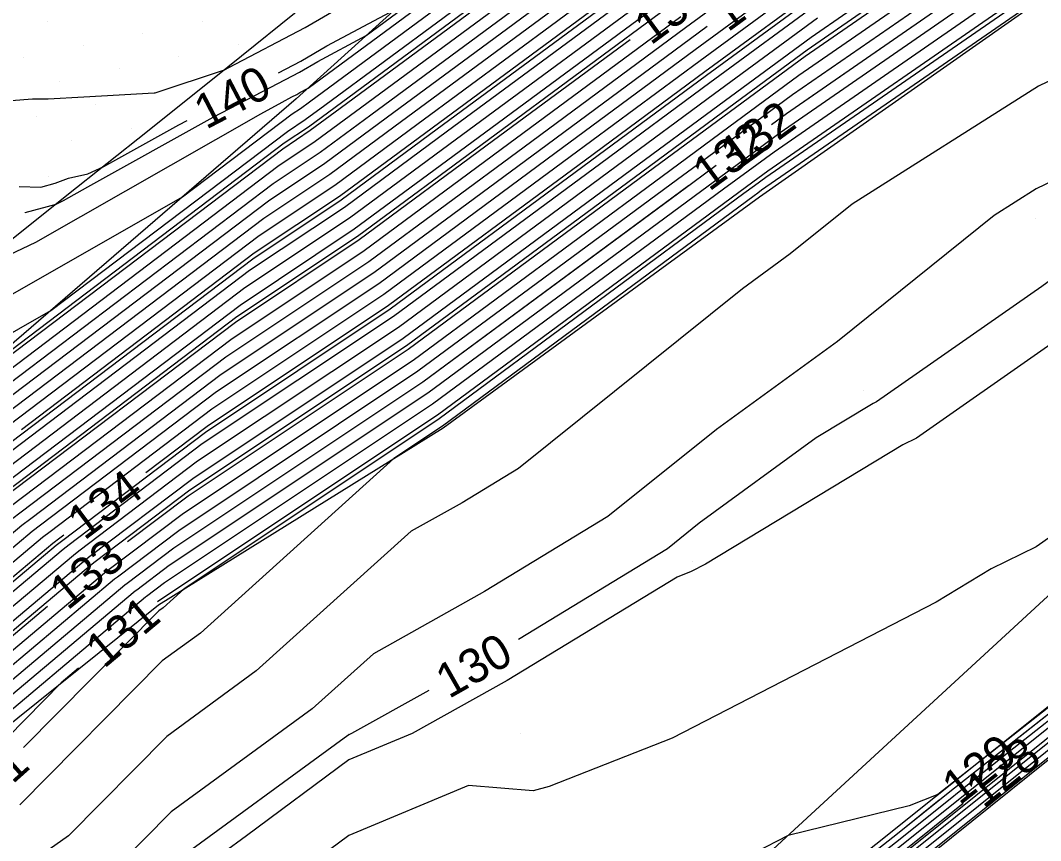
# Model space of a CAD drawing. Extents: x 2354170 to 2357230, y 866100 to 868290.
# Drawn here: x 2355730.9 to 2355790.3, y 866663.8 to 866711.6 of the extents above; entities that cross this region are included whole.
import ezdxf

# ---------------------------------------------------------------- set-up
doc = ezdxf.new("R2010")
doc.units = 0
for name, color, linetype in [('Default', 7, 'Continuous'), ('DTM Contours Major', 7, 'Continuous'), ('DTM Contours Major Text', 7, 'Continuous'), ('DTM Contours Minor', 7, 'Continuous'), ('DTM Contours Minor Text', 7, 'Continuous'), ('Exist DTM Breakline', 7, 'Continuous'), ('Exist DTM QL2 LIDAR Elevation Point', 7, 'Continuous'), ('Exist DTM Ridgeline', 7, 'Continuous'), ('Exist DTM Scan Elevation Point', 7, 'Continuous'), ('Exist Roads EOP', 7, 'Continuous'), ('PH Exist DTM Breakline', 7, 'Continuous')]:
    doc.layers.add(name, color=color, linetype=linetype)

msp = doc.modelspace()

# ---------------------------------------------------------------- linework, layer by layer
at = {"layer": 'Default'}
for points in [[(2355749.476, 866706.438), (2355766.236, 866718.814), (2355770.289, 866721.795), (2355771.441, 866722.597), (2355779.026, 866727.341), (2355789.833, 866734.778), (2355794.419, 866738.584), (2355805.797, 866746.694), (2355816.871, 866754.008), (2355826.258, 866759.929), (2355830.559, 866762.851), (2355831.487, 866763.555)], [(2355855.817, 866763.765), (2355845.511, 866756.271), (2355842.249, 866753.763), (2355827.897, 866743.539), (2355826.044, 866742.413), (2355809.763, 866730.625), (2355806.184, 866728.075), (2355805.126, 866727.196), (2355790.209, 866716.087), (2355787.694, 866714.579), (2355775.471, 866706.113), (2355774.599, 866705.471)], [(2355752.156, 866705.871), (2355767.077, 866716.89), (2355773.052, 866721.285), (2355773.876, 866721.859), (2355784.945, 866728.782), (2355789.913, 866732.201), (2355795.953, 866737.213), (2355810.941, 866747.896), (2355817.999, 866752.557), (2355829.804, 866760.004), (2355830.009, 866760.143), (2355834.011, 866763.183)], [(2355754.835, 866705.305), (2355767.918, 866714.966), (2355775.816, 866720.775), (2355776.311, 866721.12), (2355789.079, 866729.106), (2355789.986, 866729.65), (2355790.369, 866729.935), (2355797.488, 866735.842), (2355816.085, 866749.097), (2355819.127, 866751.107), (2355824.417, 866754.444), (2355829.682, 866757.643), (2355831.742, 866759.111), (2355836.543, 866762.801)], [(2355819.451, 866743.336), (2355814.62, 866739.838), (2355802.604, 866731.273), (2355799.05, 866728.324), (2355790.117, 866721.672), (2355783.367, 866717.624), (2355778.001, 866713.907), (2355770.721, 866708.551), (2355763.767, 866703.417), (2355752.298, 866694.943), (2355741.725, 866687.893), (2355738.158, 866685.19)], [(2355818.4, 866739.32), (2355811.844, 866734.573), (2355804.65, 866729.445), (2355802.522, 866727.68), (2355790.17, 866718.481), (2355785.84, 866715.884), (2355776.555, 866709.453), (2355771.842, 866705.986), (2355767.339, 866702.661), (2355753.439, 866692.391), (2355740.624, 866683.846), (2355737.094, 866681.172)], [(2355820.197, 866735.739), (2355808.706, 866727.419), (2355808.037, 866726.767), (2355807.875, 866726.624), (2355807.725, 866726.558), (2355807.244, 866726.351), (2355790.248, 866713.694), (2355789.549, 866713.274), (2355774.387, 866702.773), (2355773.523, 866702.137), (2355772.698, 866701.528), (2355755.15, 866688.563), (2355738.972, 866677.776), (2355738.841, 866677.676)], [(2355868.179, 866730.99), (2355861.309, 866725.844), (2355852.141, 866719.276), (2355850.204, 866717.734), (2355833.791, 866704.667), (2355826.638, 866699.494), (2355809.858, 866686.263), (2355805.458, 866682.736), (2355789.078, 866669.839)], [(2355730.312, 866706.899), (2355731.556, 866706.984), (2355732.466, 866706.988), (2355734.549, 866707.094), (2355735.579, 866707.163), (2355738.644, 866707.335), (2355738.694, 866707.34), (2355738.697, 866707.342), (2355742.739, 866708.672), (2355743.003, 866708.809), (2355747.44, 866711.134), (2355750.275, 866712.813), (2355757.755, 866716.793), (2355764.835, 866722.021)], [(2355745.886, 866708.503), (2355747.196, 866709.189), (2355748.704, 866710.082), (2355752.683, 866712.199), (2355765.115, 866721.38)], [(2355728.668, 866697.171), (2355731.75, 866698.636), (2355744.86, 866706.11), (2355746.099, 866706.799), (2355746.669, 866707.095), (2355746.952, 866707.244), (2355747.133, 866707.351), (2355747.61, 866707.605), (2355765.396, 866720.738)], [(2355747.69, 866706.816), (2355765.676, 866720.097)], [(2355748.583, 866706.627), (2355765.956, 866719.455)], [(2355849.779, 866718.561), (2355827.309, 866700.672), (2355826.468, 866700.063), (2355817.569, 866693.047), (2355807.039, 866692.637), (2355804.606, 866691.487), (2355791.656, 866682.029), (2355790.016, 866680.883), (2355787.395, 866679.602), (2355784.192, 866677.664), (2355768.822, 866669.74), (2355761.65, 866666.932), (2355760.725, 866666.672), (2355756.949, 866666.976), (2355749.98, 866664.072), (2355744.501, 866660.007), (2355739.98, 866655.836), (2355730.245, 866650.271)], [(2355779.446, 866718.36), (2355769.6, 866711.117), (2355760.194, 866704.172), (2355751.158, 866697.495), (2355742.827, 866691.94), (2355730.895, 866682.901), (2355730.333, 866682.475)], [(2355849.992, 866718.148), (2355830.55, 866702.669), (2355826.553, 866699.779), (2355807.013, 866684.372), (2355805.314, 866683.01), (2355784.285, 866666.452), (2355782.615, 866665.802), (2355775.573, 866664.078), (2355767.728, 866660.033), (2355765.805, 866659.28), (2355762.58, 866658.375), (2355751.623, 866659.254), (2355744.61, 866654.637), (2355739.98, 866650.366), (2355739.352, 866650.006), (2355733.306, 866645.078), (2355723.95, 866639.2)], [(2355750.369, 866706.249), (2355766.517, 866718.173)], [(2355850.417, 866717.321), (2355837.031, 866706.664), (2355826.723, 866699.209), (2355812.703, 866688.155), (2355805.602, 866682.463), (2355788.439, 866668.948), (2355782.1, 866663.868), (2355762.96, 866648.824), (2355758.576, 866645.311), (2355737.063, 866628.436), (2355735.023, 866626.803), (2355733.943, 866625.805), (2355719.375, 866612.207)], [(2355751.263, 866706.06), (2355766.797, 866717.531)], [(2355850.629, 866716.907), (2355840.272, 866708.661), (2355826.808, 866698.925), (2355815.548, 866690.047), (2355805.746, 866682.189), (2355791.895, 866671.283), (2355782.263, 866663.563), (2355766.737, 866651.359), (2355758.761, 866644.97), (2355741.224, 866631.213), (2355735.235, 866626.417), (2355732.064, 866623.487), (2355720.174, 866612.389)], [(2355778.723, 866716.133), (2355770.16, 866709.834), (2355761.98, 866703.794), (2355751.728, 866696.219), (2355742.276, 866689.917), (2355732.019, 866682.146), (2355731.536, 866681.78), (2355725.405, 866676.624)], [(2355785.222, 866716.319), (2355776.917, 866710.566), (2355771.562, 866706.627), (2355766.446, 866702.85), (2355753.154, 866693.029), (2355740.899, 866684.858), (2355734.828, 866680.258), (2355734.542, 866680.041), (2355726.186, 866673.014)], [(2355753.049, 866705.683), (2355767.357, 866716.248)], [(2355786.458, 866715.449), (2355776.194, 866708.34), (2355772.122, 866705.344), (2355768.233, 866702.472), (2355753.724, 866691.753), (2355740.349, 866682.835), (2355735.951, 866679.503), (2355735.744, 866679.346), (2355726.499, 866671.57)], [(2355753.942, 866705.494), (2355767.638, 866715.607)], [(2355778.362, 866715.02), (2355770.44, 866709.193), (2355762.874, 866703.605), (2355752.013, 866695.581), (2355742.001, 866688.905), (2355732.581, 866681.768), (2355732.137, 866681.432), (2355725.561, 866675.902)], [(2355787.076, 866715.014), (2355775.833, 866707.226), (2355772.402, 866704.703), (2355769.126, 866702.283), (2355754.01, 866691.115), (2355740.074, 866681.823), (2355736.513, 866679.125), (2355736.345, 866678.998), (2355726.655, 866670.848)], [(2355849.994, 866714.654), (2355827.063, 866698.071), (2355824.082, 866695.721), (2355806.178, 866681.368), (2355802.263, 866678.285), (2355782.752, 866662.649), (2355778.065, 866658.965), (2355759.316, 866643.944), (2355753.704, 866639.542), (2355735.869, 866625.259), (2355726.427, 866616.535)], [(2355788.313, 866714.144), (2355775.11, 866705), (2355772.963, 866703.42), (2355770.912, 866701.906), (2355754.58, 866689.839), (2355739.523, 866679.799), (2355737.637, 866678.37), (2355737.548, 866678.303), (2355726.967, 866669.404)], [(2355755.728, 866705.116), (2355768.198, 866714.324)], [(2355788.931, 866713.709), (2355774.749, 866703.886), (2355773.243, 866702.779), (2355771.805, 866701.717), (2355754.865, 866689.201), (2355739.248, 866678.788), (2355738.198, 866677.993), (2355738.149, 866677.955), (2355727.123, 866668.683)], [(2355756.622, 866704.927), (2355768.479, 866713.683)], [(2355729.21, 866684.034), (2355743.652, 866694.976), (2355750.302, 866699.409), (2355757.515, 866704.738), (2355768.759, 866713.041)], [(2355850.831, 866712.846), (2355830.088, 866699.913), (2355827.148, 866697.787), (2355826.927, 866697.613), (2355806.322, 866681.094), (2355805.719, 866680.619), (2355782.914, 866662.344), (2355781.841, 866661.5), (2355759.501, 866643.602), (2355757.864, 866642.318), (2355736.081, 866624.873), (2355724.548, 866614.218)], [(2355777.639, 866712.793), (2355771.001, 866707.91), (2355764.66, 866703.228), (2355752.584, 866694.305), (2355741.45, 866686.882), (2355733.704, 866681.013), (2355733.339, 866680.737), (2355725.874, 866674.458)], [(2355846.753, 866712.656), (2355826.978, 866698.356), (2355821.238, 866693.83), (2355806.034, 866681.642), (2355798.807, 866675.951), (2355782.589, 866662.954), (2355774.289, 866656.43), (2355759.131, 866644.286), (2355749.544, 866636.765), (2355735.658, 866625.645), (2355728.306, 866618.853)], [(2355790.167, 866712.839), (2355774.026, 866701.659), (2355773.804, 866701.496), (2355773.591, 866701.339), (2355755.436, 866687.925), (2355752.61, 866686.041), (2355741.336, 866675.869), (2355739.104, 866674.239), (2355730.825, 866665.861)], [(2355812.201, 866712.227), (2355809.821, 866711.182), (2355807.801, 866710.313), (2355790.019, 866701.749), (2355787.571, 866700.197), (2355778.441, 866692.86), (2355771.403, 866687.727), (2355765.076, 866682.651), (2355757.891, 866678.28), (2355751.416, 866674.657), (2355747.857, 866671.446), (2355739.645, 866665.447), (2355736.48, 866662.244), (2355728.932, 866656.94)], [(2355769.319, 866711.759), (2355759.301, 866704.361), (2355750.872, 866698.133), (2355743.102, 866692.952), (2355730.334, 866683.279)], [(2355770.858, 866711.195), (2355769.88, 866710.476), (2355761.087, 866703.983), (2355751.443, 866696.857), (2355742.551, 866690.929), (2355731.457, 866682.524), (2355730.934, 866682.127), (2355725.249, 866677.346), (2355721.897, 866674.861), (2355711.764, 866667.793), (2355703.868, 866661.898), (2355692.044, 866653.78), (2355690.075, 866652.321)], [(2355777.278, 866711.68), (2355771.281, 866707.269), (2355765.553, 866703.039), (2355752.869, 866693.667), (2355741.175, 866685.87), (2355734.266, 866680.636), (2355733.94, 866680.389), (2355726.03, 866673.736)], [(2355798.289, 866711.646), (2355790.152, 866707.727), (2355779.305, 866700.848), (2355775.696, 866697.948), (2355772.914, 866695.918), (2355759.871, 866685.458), (2355756.583, 866683.457), (2355753.62, 866681.799), (2355744.596, 866673.658), (2355739.375, 866669.843), (2355733.653, 866664.052), (2355728.414, 866660.371)], [(2355766.369, 866710.428), (2355758.408, 866704.55), (2355750.587, 866698.771), (2355743.377, 866693.964), (2355729.772, 866683.656), (2355729.131, 866683.17), (2355724.78, 866679.512), (2355722.215, 866677.61), (2355709.621, 866668.825), (2355703.922, 866664.571), (2355688.934, 866654.281), (2355685.467, 866651.71)], [(2355829.127, 866706.929), (2355827.573, 866707.208), (2355824.971, 866706.655), (2355808.786, 866702.861), (2355797.43, 866697.485), (2355790.675, 866692.551), (2355783.044, 866687.222), (2355782.243, 866686.831), (2355770.755, 866679.879), (2355769.917, 866679.448), (2355769.102, 866679.128), (2355759.198, 866673.103), (2355753.664, 866670.007), (2355749.98, 866668.472), (2355744.031, 866664.058), (2355741.261, 866662.034)], [(2355714.717, 866683.074), (2355719.453, 866685.372), (2355721.841, 866686.523), (2355722.842, 866686.958), (2355723.966, 866687.535), (2355724.209, 866687.651), (2355724.352, 866687.707), (2355724.451, 866687.753), (2355724.968, 866688.049), (2355746.13, 866704.081), (2355747.735, 866705.152), (2355749.476, 866706.438)], [(2355726.884, 866691.381), (2355732.633, 866694.659), (2355746.405, 866705.093), (2355747.45, 866705.79), (2355748.583, 866706.627)], [(2355729.317, 866695.009), (2355740.298, 866701.269), (2355746.681, 866706.105), (2355747.165, 866706.428), (2355747.69, 866706.816)], [(2355719.352, 866681.509), (2355722.959, 866684.025), (2355723.687, 866684.565), (2355724.922, 866685.604), (2355725.84, 866686.299), (2355745.304, 866701.046), (2355748.591, 866703.237), (2355752.156, 866705.871)], [(2355724.716, 866687.054), (2355745.855, 866703.07), (2355748.02, 866704.514), (2355750.369, 866706.249)], [(2355725.278, 866686.677), (2355745.58, 866702.058), (2355748.306, 866703.876), (2355751.263, 866706.06)], [(2355726.401, 866685.922), (2355745.029, 866700.034), (2355748.876, 866702.599), (2355753.049, 866705.683)], [(2355726.963, 866685.544), (2355744.754, 866699.023), (2355749.161, 866701.961), (2355753.942, 866705.494)], [(2355730.791, 866701.879), (2355732.054, 866701.835), (2355732.87, 866702.065), (2355733.659, 866702.368), (2355734.785, 866702.617), (2355735.706, 866703.049), (2355740.081, 866705.482), (2355740.564, 866705.733)], [(2355730.911, 866687.732), (2355744.478, 866698.011), (2355749.446, 866701.323), (2355754.835, 866705.305)], [(2355728.087, 866684.789), (2355744.203, 866696.999), (2355749.732, 866700.685), (2355755.728, 866705.116)], [(2355728.648, 866684.411), (2355743.928, 866695.987), (2355750.017, 866700.047), (2355756.622, 866704.927)], [(2355769.77, 866701.911), (2355754.295, 866690.477), (2355739.798, 866680.811), (2355737.075, 866678.748), (2355736.946, 866678.651), (2355726.811, 866670.126), (2355720.835, 866665.697), (2355718.906, 866664.351), (2355703.687, 866652.989), (2355702.409, 866652.112), (2355689.411, 866642.474)], [(2355733.375, 866681.567), (2355733.143, 866681.391), (2355732.738, 866681.084), (2355725.718, 866675.18), (2355721.578, 866672.112), (2355713.906, 866666.76), (2355703.813, 866659.225), (2355695.153, 866653.28), (2355686.184, 866646.629), (2355676.883, 866639.457), (2355671.285, 866634.802), (2355665.079, 866629.037), (2355655.7, 866622.205), (2355654.293, 866620.573)], [(2355732.424, 866677.407), (2355726.342, 866672.292), (2355721.154, 866668.446), (2355716.763, 866665.384), (2355703.741, 866655.661), (2355699.299, 866652.612), (2355687.048, 866643.528), (2355681.983, 866639.623), (2355674.007, 866632.989), (2355665.163, 866624.774), (2355660.275, 866621.213), (2355656.751, 866617.125), (2355654.266, 866615.33)], [(2355734.245, 866673.819), (2355733.238, 866672.971), (2355727.998, 866667.669), (2355727.377, 866667.233), (2355721.66, 866661.993), (2355720.489, 866661.387), (2355709.261, 866651.257), (2355705.613, 866648.236), (2355693.187, 866639.865), (2355691.147, 866637.292), (2355688.519, 866635.248), (2355680.196, 866628.326), (2355677.829, 866626.465), (2355669.132, 866617.467), (2355666.955, 866616.488), (2355663.776, 866612.744), (2355660.112, 866609.19), (2355659.064, 866608.629)], [(2355784.368, 866666.122), (2355781.937, 866664.173), (2355759.184, 866646.288), (2355758.391, 866645.653), (2355751.001, 866639.856), (2355754.214, 866643.62), (2355754.902, 866647.399), (2355739.661, 866642.457), (2355736.703, 866640.046), (2355732.57, 866637.449), (2355722.285, 866627.74), (2355720.693, 866625.879), (2355715.18, 866620.893)], [(2355785.762, 866665.932), (2355782.426, 866663.258), (2355770.513, 866653.894), (2355758.946, 866644.628), (2355745.384, 866633.989), (2355735.446, 866626.031), (2355730.185, 866621.17), (2355720.972, 866612.571), (2355710.199, 866602.62), (2355709.211, 866601.698)]]:
    msp.add_lwpolyline(points, dxfattribs=at)
at = {"layer": 'DTM Contours Major'}
for points in [[(2355731.126, 866700.363), (2355732.945, 866700.851), (2355733.372, 866701.055), (2355734.785, 866701.86), (2355742.087, 866705.921), (2355745.447, 866707.666), (2355747.114, 866708.54), (2355748.18, 866709.171), (2355750.992, 866710.668), (2355765.209, 866721.166)], [(2355842.87, 866713.837), (2355836.646, 866708.882), (2355830.411, 866710.004), (2355832.614, 866712.256), (2355828.027, 866710.831), (2355826.943, 866709.917), (2355822.568, 866709.06), (2355809.303, 866705.951), (2355793.926, 866698.671), (2355790.349, 866696.059), (2355780.72, 866689.335), (2355780.526, 866689.241), (2355777.203, 866687.23), (2355770.397, 866682.265), (2355768.545, 866680.781), (2355759.857, 866675.495)], [(2355770.858, 866711.195), (2355769.88, 866710.476), (2355761.087, 866703.983), (2355751.443, 866696.857), (2355742.551, 866690.929), (2355731.457, 866682.524), (2355730.934, 866682.127), (2355725.249, 866677.346), (2355721.897, 866674.861), (2355711.764, 866667.793), (2355703.868, 866661.898), (2355692.044, 866653.78), (2355690.075, 866652.321)], [(2355754.644, 866672.525), (2355750.144, 866670.007), (2355749.98, 866669.938), (2355749.715, 866669.741), (2355739.826, 866662.516), (2355738.366, 866661.039), (2355729.278, 866654.652), (2355727.736, 866653.239), (2355721.49, 866650.006), (2355719.98, 866648.867), (2355715.844, 866645.871), (2355709.608, 866640.707), (2355708.549, 866639.994), (2355703.121, 866633.148), (2355700.818, 866630.006), (2355699.868, 866628.92), (2355697.143, 866627.17), (2355689.837, 866621.488), (2355689.028, 866620.815), (2355679.541, 866613.359), (2355677.77, 866611.526), (2355676.703, 866611.046)]]:
    msp.add_lwpolyline(points, dxfattribs=at)
at = {"layer": 'DTM Contours Minor'}
for points in [[(2355942.287, 866815.635), (2355941.763, 866815.44), (2355934.921, 866813.502), (2355930.474, 866810.336), (2355921.725, 866809.149), (2355909.057, 866800.192), (2355908.374, 866799.742), (2355907.389, 866799.064), (2355891.992, 866787.861), (2355890.987, 866787.123), (2355875.486, 866776.892), (2355874.23, 866776.153), (2355859.449, 866766.276), (2355857.917, 866765.293), (2355845.511, 866756.271), (2355842.249, 866753.763), (2355827.897, 866743.539), (2355826.044, 866742.413), (2355809.763, 866730.625), (2355806.184, 866728.075), (2355805.126, 866727.196), (2355790.209, 866716.087), (2355787.694, 866714.579), (2355776.225, 866706.635)], [(2355870.951, 866776.466), (2355859.548, 866768.846), (2355855.889, 866766.498), (2355846.654, 866759.782), (2355840.189, 866754.811), (2355828.247, 866746.305), (2355824.672, 866744.132), (2355812.076, 866735.012), (2355804.479, 866729.598), (2355802.233, 866727.733), (2355790.165, 866718.747), (2355785.634, 866716.029), (2355776.676, 866709.824), (2355771.748, 866706.2), (2355767.042, 866702.724), (2355753.344, 866692.604), (2355740.716, 866684.184), (2355735.202, 866680.006), (2355734.942, 866679.81), (2355726.29, 866672.533), (2355721.189, 866668.752), (2355716.525, 866665.499), (2355708.727, 866659.677)], [(2355892.106, 866749.086), (2355885.049, 866743.801), (2355873.214, 866734.761), (2355861.309, 866725.844), (2355852.141, 866719.276), (2355850.204, 866717.734), (2355833.791, 866704.667), (2355826.638, 866699.494), (2355809.858, 866686.263), (2355805.458, 866682.736), (2355784.983, 866666.614), (2355781.937, 866664.173), (2355759.184, 866646.288), (2355758.391, 866645.653), (2355751.001, 866639.856), (2355754.214, 866643.62), (2355754.902, 866647.399), (2355742.778, 866643.468)], [(2355802.045, 866730.516), (2355799.339, 866728.27), (2355790.122, 866721.406), (2355783.574, 866717.479), (2355777.88, 866713.535), (2355770.814, 866708.338), (2355764.064, 866703.354), (2355752.393, 866694.731), (2355741.634, 866687.556), (2355733.33, 866681.265), (2355732.938, 866680.968), (2355725.77, 866674.939), (2355721.543, 866671.806), (2355714.144, 866666.646), (2355703.807, 866658.928), (2355695.499, 866653.224), (2355686.256, 866646.371), (2355677.308, 866639.471), (2355671.512, 866634.651), (2355665.086, 866628.682), (2355656.081, 866622.122), (2355653.827, 866619.507), (2355647.434, 866614.888), (2355642.42, 866610.454)], [(2355749.179, 866706.501), (2355766.143, 866719.028)], [(2355729.585, 866683.782), (2355743.469, 866694.301), (2355750.492, 866698.984), (2355758.11, 866704.612), (2355768.946, 866712.614), (2355776.66, 866718.288)], [(2355752.156, 866705.871), (2355767.077, 866716.89)], [(2355755.133, 866705.242), (2355768.011, 866714.752)], [(2355789.755, 866713.129), (2355774.267, 866702.402), (2355773.617, 866701.924), (2355772.996, 866701.465), (2355755.245, 866688.35), (2355740.364, 866678.428), (2355739.162, 866677.343), (2355738.924, 866677.169), (2355731.043, 866669.194)], [(2355727.523, 866690.252), (2355746.222, 866704.419), (2355747.64, 866705.364), (2355749.179, 866706.501)], [(2355725.84, 866686.299), (2355745.304, 866701.046), (2355748.591, 866703.237), (2355752.156, 866705.871)], [(2355699.146, 866664.512), (2355703.989, 866667.837), (2355707.002, 866670.087), (2355722.605, 866680.971), (2355724.208, 866682.159), (2355726.926, 866684.445), (2355727.712, 866685.041), (2355744.387, 866697.674), (2355749.541, 866701.111), (2355755.133, 866705.242)], [(2355771.379, 866703.099), (2355770.019, 866702.095), (2355754.295, 866690.477), (2355739.798, 866680.811), (2355737.075, 866678.748), (2355736.946, 866678.651), (2355726.811, 866670.126)], [(2355807.654, 866683.2), (2355805.938, 866681.824), (2355796.503, 866674.395), (2355782.48, 866663.157), (2355771.771, 866654.739), (2355759.008, 866644.514), (2355746.77, 866634.915), (2355735.517, 866625.902), (2355729.559, 866620.398), (2355721.238, 866612.631), (2355709.332, 866601.633), (2355699.475, 866592.444), (2355686.084, 866580.078), (2355677.658, 866572.231), (2355663.054, 866558.746), (2355656.408, 866552.562)]]:
    msp.add_lwpolyline(points, dxfattribs=at)
at = {"layer": 'Exist DTM Breakline'}
msp.add_lwpolyline([(2355361.743, 866117.945), (2355394.044, 866183.657), (2355433.595, 866257.624), (2355503.452, 866369.345), (2355596.389, 866487.309), (2355657.482, 866552.264), (2355736.192, 866624.67), (2355827.155, 866697.764), (2355869.568, 866728.835), (2355917.569, 866765.212), (2355965.057, 866802.758)], dxfattribs=at)
at = {"layer": 'Exist DTM QL2 LIDAR Elevation Point'}
for p, q in [((2355789.981, 866700.007), (2355789.981, 866700.007)), ((2355779.98, 866690.007), (2355779.98, 866690.007)), ((2355769.98, 866680.007), (2355769.98, 866680.007)), ((2355749.98, 866670.007), (2355749.98, 866670.007)), ((2355759.98, 866670.007), (2355759.98, 866670.007))]:
    msp.add_line(p, q, dxfattribs=at)
at = {"layer": 'Exist DTM Ridgeline'}
msp.add_lwpolyline([(2355359.213, 866119.331), (2355391.053, 866186.519), (2355431.025, 866258.601), (2355499.325, 866371.654), (2355593.685, 866489.44), (2355651.917, 866551.384), (2355734.914, 866627.002), (2355826.445, 866700.139), (2355852.871, 866722.788), (2355915.412, 866769.543), (2355965.686, 866805.255), (2355970.961, 866806.36)], dxfattribs=at)
at = {"layer": 'Exist DTM Scan Elevation Point'}
for p, q in [((2355732.443, 866711.485), (2355732.443, 866711.485)), ((2355741.457, 866711.516), (2355741.457, 866711.516)), ((2355737.993, 866710.811), (2355737.993, 866710.811)), ((2355734.528, 866710.105), (2355734.528, 866710.105)), ((2355743.542, 866710.137), (2355743.542, 866710.137)), ((2355731.064, 866709.4), (2355731.064, 866709.4)), ((2355740.078, 866709.431), (2355740.078, 866709.431)), ((2355736.613, 866708.726), (2355736.613, 866708.726)), ((2355733.149, 866708.02), (2355733.149, 866708.02)), ((2355738.698, 866707.346), (2355738.698, 866707.346)), ((2355735.234, 866706.641), (2355735.234, 866706.641)), ((2355731.769, 866705.935), (2355731.769, 866705.935)), ((2355737.319, 866705.261), (2355737.319, 866705.261)), ((2355733.854, 866704.556), (2355733.854, 866704.556)), ((2355732.475, 866702.471), (2355732.475, 866702.471)), ((2355731.096, 866700.386), (2355731.096, 866700.386))]:
    msp.add_line(p, q, dxfattribs=at)
at = {"layer": 'Exist Roads EOP'}
msp.add_lwpolyline([(2355747.622, 866712.593), (2355742.944, 866708.836), (2355738.262, 866705.084), (2355733.568, 866701.347), (2355728.87, 866697.614)], dxfattribs=at)
at = {"layer": 'PH Exist DTM Breakline'}
for points in [[(2356039.952, 866933.48), (2356021.008, 866919.065), (2355998.312, 866902.306), (2355980.774, 866888.883), (2355955.013, 866868.017), (2355940.364, 866857.468), (2355919.194, 866841.331), (2355900.865, 866827.23), (2355874.786, 866806.913), (2355854.45, 866791.065), (2355833.22, 866775.931), (2355812.495, 866759.639), (2355789.581, 866742.905), (2355764.464, 866722.869), (2355746.918, 866706.979)], [(2355727.238, 866668.155), (2355738.903, 866677.519), (2355755.48, 866687.825), (2355773.901, 866701.274), (2355790.264, 866712.771), (2355807.703, 866726.718), (2355827.52, 866740.564), (2355844.348, 866752.694), (2355859.377, 866764.426), (2355875.997, 866775.675), (2355892.14, 866786.965), (2355909, 866798.977), (2355930.762, 866816.374), (2355946.032, 866828.466), (2355960.407, 866838.306)], [(2355664.438, 866581.165), (2355678.868, 866591.74), (2355697.77, 866608.515), (2355739.39, 866636.064), (2355767.327, 866656.478), (2355791.924, 866679.148), (2355807.327, 866694.134), (2355827.806, 866708.667), (2355845.365, 866721.777), (2355870.868, 866738.488), (2355895.661, 866757.209), (2355909.465, 866768.144), (2355930.044, 866783.486), (2355943.518, 866793.444)], [(2355746.918, 866706.979), (2355723.253, 866686.57), (2355704.063, 866671.503), (2355683.823, 866655.104), (2355664.882, 866639.067), (2355648.63, 866623.737), (2355631.996, 866607.494), (2355625.405, 866601.519)]]:
    msp.add_lwpolyline(points, dxfattribs=at)

# ---------------------------------------------------------------- texts
at = {"layer": 'Default'}
for s, rotation, p in [('135', 36.33856, (2355772.06, 866710.838)), ('136', 36.39641, (2355767.569, 866710.074)), ('140', 27.48882, (2355741.669, 866705.178)), ('132', 36.40245, (2355770.971, 866701.556)), ('134', 37.14861, (2355734.582, 866681.227)), ('133', 38.87532, (2355733.601, 866677.151)), ('131', 40.00961, (2355735.725, 866673.759)), ('129', 38.28195, (2355785.555, 866665.788)), ('128', 38.70936, (2355786.953, 866665.605))]:
    msp.add_text(s, height=2, rotation=rotation, dxfattribs=at).set_placement(p)
at = {"layer": 'DTM Contours Major Text'}
for s, rotation, p in [('135', 36.33856, (2355772.06, 866710.838)), ('130', 29.67498, (2355755.808, 866672.01))]:
    msp.add_text(s, height=2, rotation=rotation, dxfattribs=at).set_placement(p)
at = {"layer": 'DTM Contours Minor Text'}
for s, rotation, p in [('132', 36.11744, (2355772.57, 866702.748)), ('131', 41.82468, (2355728.18, 866665.045))]:
    msp.add_text(s, height=2, rotation=rotation, dxfattribs=at).set_placement(p)

doc.saveas('drawing.dxf')
